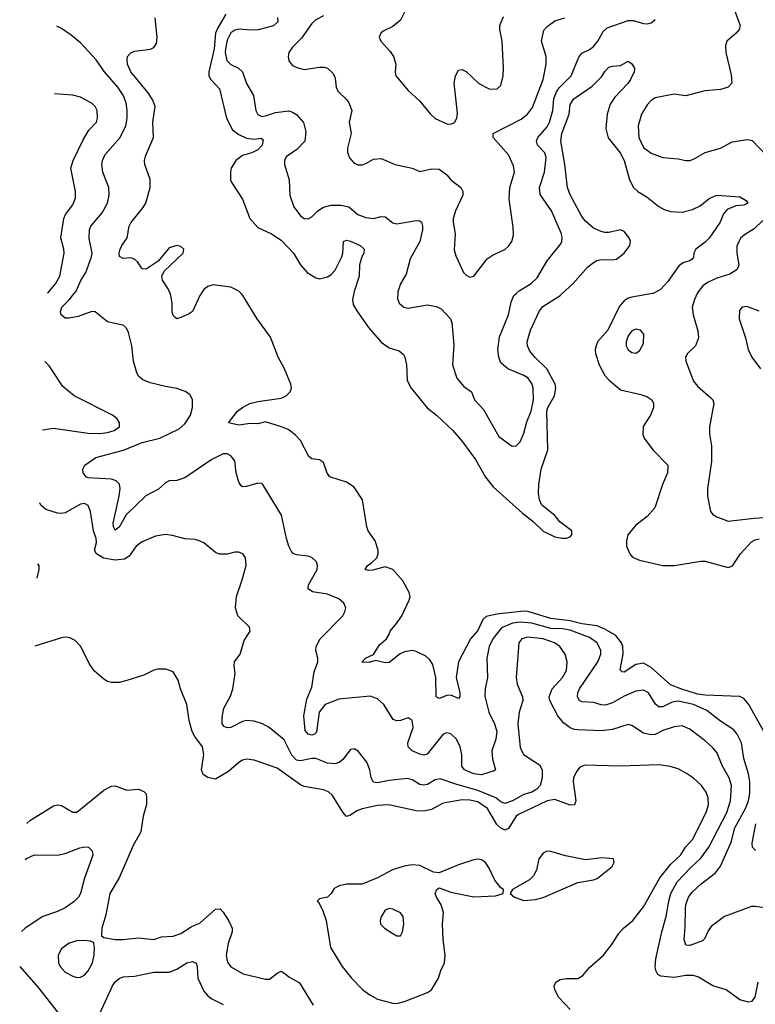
# Model space of a CAD drawing. Header units: inches. Extents: x 1839270 to 1929235, y 762242 to 910350.
# Tile 270 of 362: x 1842114 to 1845930, y 886315 to 891421. Entities that reach past the tile are written whole.
import ezdxf

# ---------------------------------------------------------------- set-up
doc = ezdxf.new("R2010")
doc.units = ezdxf.units.IN
doc.header["$MEASUREMENT"] = 0
doc.layers.add('B8848', color=7, linetype='Continuous')
doc.layers.add('B8849', color=7, linetype='Continuous')

msp = doc.modelspace()

# ---------------------------------------------------------------- linework, layer by layer
at = {"layer": 'B8848', "color": 5}
for points, elevation in [([(1846030, 886807.3), (1845930, 886822.8), (1845910, 886821.8), (1845770, 886769.9), (1845701.3, 886718.7), (1845685, 886695), (1845666.4, 886653.6), (1845656.5, 886643.5), (1845590, 886619.2), (1845570, 886621.6), (1845560.9, 886650), (1845567.1, 886712.9), (1845568.5, 886810), (1845570, 886830.4), (1845583.4, 886870), (1845603.5, 886896.5), (1845650, 886939.8), (1845723.3, 886996.7), (1845749.4, 887030.6), (1845804.6, 887155.4), (1845824, 887230), (1845879.9, 887330), (1845894.9, 887370), (1845902.1, 887410), (1845902.2, 887470), (1845895.5, 887510), (1845870.9, 887590), (1845858.9, 887670), (1845835.8, 887715.8), (1845818, 887738), (1845750, 887783.2), (1845678.6, 887838.6), (1845609.7, 887870), (1845530, 887886.4), (1845498.7, 887881.3), (1845450, 887857.7), (1845430, 887856.8), (1845411.7, 887871.7), (1845375.8, 887930), (1845350, 887943.4), (1845310, 887938.5), (1845250, 887912.5), (1845190, 887878), (1845153.2, 887866.8), (1845130, 887868.2), (1845090, 887880.4), (1845030, 887883.4), (1845017.4, 887890), (1845007.2, 887910), (1845009.2, 887930), (1845018, 887950), (1845112.5, 888090), (1845128.9, 888130), (1845128.9, 888150), (1845110, 888188.4), (1845070, 888217.4), (1844970, 888254.7), (1844930, 888262), (1844870, 888264.4), (1844770, 888290.7), (1844710, 888296.3), (1844670, 888290.9), (1844613.4, 888266.6), (1844568, 888210), (1844549.4, 888170), (1844536.8, 888110), (1844541.5, 888010), (1844528.4, 887950), (1844527.1, 887912.9), (1844547.4, 887830), (1844577, 887770), (1844589.5, 887730), (1844583.5, 887690), (1844563.3, 887630), (1844566.5, 887586.5), (1844583, 887530), (1844575.3, 887524.7), (1844510, 887504.4), (1844470, 887509.9), (1844422.4, 887530), (1844407.8, 887550), (1844408.1, 887610), (1844399.5, 887650), (1844379.4, 887690), (1844350, 887718.2), (1844330, 887723.1), (1844310, 887715.6), (1844227.4, 887612.6), (1844210, 887607.4), (1844190, 887611.2), (1844149.7, 887630), (1844129.8, 887650), (1844128.2, 887670), (1844154.7, 887750), (1844150, 887786), (1844130, 887799.5), (1844090, 887786), (1844070, 887784.2), (1844052.2, 887792.2), (1844002.2, 887870), (1843970, 887898), (1843933, 887913), (1843770, 887896.8), (1843698.9, 887870), (1843667.1, 887830), (1843653.9, 887726.1), (1843644, 887716), (1843630, 887710.8), (1843610, 887714.8), (1843595.4, 887735.4), (1843588.1, 887810), (1843603, 887897), (1843630, 887959.3), (1843641, 888039), (1843660.5, 888090), (1843660.7, 888110), (1843649.6, 888150), (1843651.5, 888170), (1843672.6, 888210), (1843789.7, 888330), (1843801.1, 888350), (1843805.1, 888370), (1843795.2, 888395.2), (1843770, 888417.4), (1843710, 888441), (1843633.7, 888453.7), (1843609.7, 888469.7), (1843613, 888490), (1843657.7, 888570), (1843659.7, 888590), (1843653.6, 888610), (1843630, 888631.6), (1843610, 888638.7), (1843550, 888644.7), (1843532.5, 888652.5), (1843523.5, 888663.5), (1843509.8, 888689.8), (1843498.5, 888730), (1843471.4, 888851.4), (1843376, 889010), (1843370, 889015.1), (1843350, 889016.9), (1843290, 888999.7), (1843270, 888998.7), (1843263.1, 889003.1), (1843250, 889022.7), (1843237.2, 889070), (1843230, 889133.6), (1843210, 889159.7), (1843190, 889169.7), (1843170, 889169.7), (1843110, 889139.3), (1842970, 889045.1), (1842930, 889031.8), (1842890, 889029.7), (1842870, 889019.1), (1842833.2, 888986.8), (1842767.9, 888952.1), (1842666.3, 888853.7), (1842630, 888788.5), (1842610, 888773.3), (1842599.8, 888790), (1842598.4, 888810), (1842629.8, 888950), (1842635.3, 888990), (1842631.7, 889011.7), (1842614.5, 889030), (1842590, 889038), (1842470, 889045.3), (1842459.5, 889050), (1842442.9, 889070), (1842442, 889090), (1842452.3, 889110), (1842509.2, 889150.8), (1842651.9, 889188.1), (1842750, 889227.6), (1842841.3, 889250), (1842941.7, 889298.3), (1842970, 889324.5), (1842999.3, 889370), (1843011.3, 889410), (1843011.3, 889451.3), (1842996.6, 889476.6), (1842972.7, 889492.7), (1842928.4, 889508.4), (1842870, 889517.7), (1842790, 889538), (1842752.9, 889552.9), (1842732.3, 889570), (1842722, 889590), (1842704.5, 889650), (1842695.6, 889730), (1842678.3, 889798.3), (1842670, 889817.2), (1842654.5, 889834.5), (1842570, 889853), (1842505.4, 889905.4), (1842487.6, 889907.6), (1842417.7, 889882.3), (1842370, 889872.2), (1842350, 889872.3), (1842329.9, 889889.9), (1842325.7, 889905.7), (1842333.4, 889930), (1842371.4, 889968.6), (1842395.9, 890000)], 640), ([(1843054.6, 890000), (1843050, 889993.7), (1843010, 889907.6), (1842990, 889893), (1842950, 889875.8), (1842930, 889869.6), (1842918, 889878), (1842910, 889886.6), (1842905.6, 889905.6), (1842905, 889950), (1842897.8, 889990), (1842893.8, 890000)], 620), ([(1845972.7, 887732.7), (1845896.1, 887870), (1845870, 887899.8), (1845850, 887911.4), (1845670, 887917.7), (1845630, 887923.5), (1845543.1, 887950), (1845490, 887972.1), (1845390, 888060.7), (1845350, 888083.7), (1845310, 888076.1), (1845250, 888037.4), (1845239.5, 888039.5), (1845228.9, 888048.9), (1845245, 888130), (1845242.6, 888170), (1845235.8, 888190), (1845206.6, 888226.6), (1845150, 888259.8), (1845110, 888276.8), (1845030, 888287.5), (1844970, 888303.8), (1844870, 888316), (1844750, 888352.5), (1844730, 888354), (1844590, 888338.1), (1844534.1, 888325.9), (1844517, 888310), (1844490, 888253.3), (1844452.8, 888210), (1844390.7, 888090), (1844377.8, 888010), (1844396.8, 887930), (1844396.9, 887910), (1844390, 887900.5), (1844350, 887917), (1844330, 887916.5), (1844290, 887900.8), (1844274.7, 887910), (1844273.6, 888010), (1844257.3, 888077.3), (1844241.5, 888101.5), (1844220.3, 888120.3), (1844170, 888143.5), (1844149.8, 888149.8), (1844110, 888142.2), (1844087.8, 888132.2), (1844030, 888087.6), (1844010, 888086), (1843962.4, 888097.6), (1843927.6, 888087.6), (1843888.9, 888088.9), (1843908, 888110), (1843950, 888128.2), (1843980.7, 888179.3), (1844017.4, 888210), (1844029.7, 888230), (1844035.1, 888250), (1844069.6, 888290), (1844096.3, 888330), (1844134.7, 888410), (1844138.8, 888430), (1844134.7, 888450), (1844102.2, 888510), (1844050, 888569.8), (1844010, 888583.2), (1843945.3, 888565.3), (1843924.1, 888564.1), (1843906.3, 888570), (1843918.5, 888590), (1843938.2, 888601.8), (1843966.8, 888630), (1843973.6, 888650), (1843973, 888670), (1843957.9, 888717.9), (1843921.5, 888770), (1843914.8, 888790), (1843893, 888930), (1843850, 888996), (1843810, 889021.7), (1843722.9, 889050), (1843709.8, 889069.8), (1843690, 889124.5), (1843670, 889138.3), (1843630, 889143.5), (1843614.7, 889154.7), (1843570, 889239.1), (1843545.5, 889265.5), (1843510, 889293), (1843471.8, 889310), (1843390, 889335), (1843350, 889325.7), (1843310, 889326.5), (1843250, 889318.5), (1843198, 889330), (1843244.2, 889390), (1843269.7, 889410), (1843308, 889430), (1843350, 889440.5), (1843470, 889457.8), (1843496.3, 889470), (1843517.2, 889490), (1843524.8, 889510), (1843520.6, 889530), (1843486.9, 889610), (1843454.7, 889670), (1843415, 889775), (1843345.6, 889870), (1843272.3, 889990), (1843262.7, 890000)], 620), ([(1843846.6, 890000), (1843840.7, 889970), (1843844.2, 889944.2), (1843863.2, 889910), (1843923.9, 889823.9), (1843990, 889749.1), (1844030, 889719.6), (1844083.1, 889703.1), (1844105.1, 889685.1), (1844112.7, 889670), (1844121.1, 889630), (1844124.6, 889550), (1844145, 889510), (1844227.8, 889407.8), (1844276.9, 889370), (1844361.3, 889290), (1844411.1, 889231.1), (1844479.2, 889139.2), (1844530, 889049.1), (1844570, 888997.8), (1844721.8, 888861.8), (1844778.6, 888818.6), (1844830, 888767.8), (1844890, 888738.9), (1844927.2, 888732.8), (1844950, 888732), (1844970, 888739.3), (1844978.7, 888750), (1844978, 888770), (1844916.7, 888816.7), (1844889.8, 888850), (1844822.9, 888902.9), (1844809.9, 888929.9), (1844804.8, 888964.8), (1844806.9, 889010), (1844819.8, 889090), (1844853.8, 889190), (1844849.2, 889390), (1844854.2, 889410), (1844887.7, 889470), (1844894.7, 889510), (1844891.4, 889530), (1844848.7, 889610), (1844788.3, 889668.3), (1844761.3, 889701.3), (1844748.1, 889730), (1844747.4, 889750), (1844764.7, 889810), (1844810.3, 889910), (1844827.3, 889932.7), (1844917.5, 889990), (1844928.6, 890000)], 620), ([(1844075.6, 890000), (1844074.7, 889974.7), (1844083.1, 889950), (1844107.3, 889930), (1844130, 889925.5), (1844230, 889941.8), (1844274.1, 889934.1), (1844300.6, 889920.6), (1844348.9, 889870), (1844356.2, 889850), (1844365.7, 889734.3), (1844359.3, 889630), (1844382.2, 889562.2), (1844418.1, 889518.1), (1844457.1, 889490), (1844473.1, 889450), (1844519.3, 889399.3), (1844599.4, 889259.4), (1844668.8, 889208.8), (1844690, 889210.5), (1844710, 889230.7), (1844730, 889276.3), (1844745.5, 889334.5), (1844766.6, 889390), (1844779.4, 889450), (1844777.1, 889510), (1844770, 889534.5), (1844750, 889562.6), (1844730, 889575.3), (1844646.6, 889610), (1844610, 889642), (1844599.1, 889670), (1844594.2, 889710), (1844603.7, 889776.3), (1844649.8, 889890), (1844663.9, 889956.1), (1844678.2, 889990), (1844689.4, 890000)], 640), ([(1845396.5, 890000), (1845290, 889981.8), (1845270, 889976.1), (1845250, 889963.2), (1845225.5, 889934.5), (1845165, 889810), (1845112.3, 889750), (1845103.9, 889730), (1845099.5, 889710), (1845101.3, 889690), (1845120.4, 889630), (1845150, 889574.7), (1845170, 889552.8), (1845230, 889500.7), (1845337.1, 889477.1), (1845366.9, 889466.9), (1845393, 889450), (1845401.6, 889430), (1845401.3, 889410), (1845386.7, 889370), (1845349, 889311), (1845347.2, 889270), (1845353.7, 889250), (1845398.4, 889190), (1845476.1, 889110), (1845474.2, 889070), (1845448, 889010), (1845408.9, 888890), (1845370, 888843.5), (1845310, 888799.7), (1845268.8, 888750), (1845261.5, 888718.5), (1845262.1, 888690), (1845278.4, 888650), (1845293.9, 888633.9), (1845330, 888618.1), (1845450, 888590.9), (1845510.6, 888589.4), (1845646.9, 888613.1), (1845670, 888613.4), (1845790, 888579.8), (1845811.8, 888588.2), (1845854.1, 888650), (1845910, 888712.3), (1845930, 888723.5), (1845950, 888728.2)], 620), ([(1845629.2, 890000), (1845614.2, 889970), (1845603.5, 889930), (1845608.2, 889890), (1845632.8, 889807.2), (1845635.3, 889770), (1845619.5, 889730), (1845579.1, 889690), (1845568, 889670), (1845570.4, 889650), (1845610, 889545.5), (1845630, 889519.5), (1845700.2, 889460.2), (1845709.2, 889449.2), (1845714.9, 889430), (1845692.6, 889310), (1845692.8, 889272.8), (1845703.6, 889210), (1845703.6, 889130), (1845682, 888990), (1845681.5, 888950), (1845698.5, 888870), (1845710, 888854.9), (1845730, 888842), (1845790, 888820.3), (1845923.8, 888836.2), (1846064.8, 888844.8)], 640), ([(1845950, 889908.7), (1845886.6, 889933.4), (1845862.8, 889930), (1845847.6, 889912.4), (1845847.2, 889870), (1845879.5, 889770), (1845892.4, 889710), (1845912.7, 889670), (1845958, 889610)], 660), ([(1842232.4, 889293), (1842290, 889302.4), (1842470, 889277.1), (1842530, 889275.4), (1842570, 889279.8), (1842604.5, 889290), (1842631.2, 889310), (1842632.4, 889330), (1842619.1, 889350), (1842594.7, 889370), (1842396, 889470), (1842338.5, 889518.5), (1842266.1, 889626.1), (1842244.8, 889647.9)], 660), ([(1845943, 886430), (1845928.5, 886351.5), (1845910.4, 886329.6), (1845894.4, 886325.6), (1845850, 886338.5), (1845779.7, 886390), (1845710, 886410.6), (1845634.8, 886454.8), (1845610, 886463.8), (1845570, 886464.1), (1845510, 886454.6), (1845440.6, 886460.6), (1845424.5, 886470), (1845414.3, 886490), (1845411, 886511), (1845413.6, 886550), (1845444.9, 886690), (1845468.2, 886770), (1845480.9, 886850), (1845491.9, 886890), (1845525.4, 886950), (1845595.3, 887024.7), (1845647.5, 887072.5), (1845689, 887130), (1845782.9, 887310), (1845800.9, 887370), (1845805.9, 887450), (1845795, 887490), (1845760.2, 887550), (1845730, 887621.1), (1845710, 887645.3), (1845670, 887680.3), (1845590, 887741.4), (1845550, 887758.2), (1845510, 887753.6), (1845450, 887734.6), (1845410, 887714.5), (1845390, 887712), (1845350, 887720.3), (1845290, 887761), (1845270, 887765.7), (1845190, 887739.8), (1845130, 887733.3), (1845010, 887737.9), (1844990, 887740.2), (1844970, 887749.3), (1844935.1, 887775.1), (1844905.6, 887810), (1844864.2, 887890), (1844860.9, 887910), (1844875.8, 887950), (1844930, 888010.3), (1844950, 888046), (1844954.6, 888090), (1844943.8, 888130), (1844916.8, 888170), (1844887.6, 888190), (1844830, 888210.4), (1844750, 888219.4), (1844719, 888210), (1844703.5, 888190), (1844689.4, 888010), (1844695.2, 887975.2), (1844722, 887910), (1844724, 887890), (1844704.7, 887830), (1844698.6, 887770), (1844710, 887646), (1844727.2, 887610), (1844810, 887556.5), (1844824.9, 887530), (1844824.1, 887490), (1844814, 887450), (1844796.5, 887430), (1844770, 887414.6), (1844730, 887402), (1844670.6, 887369.4), (1844630, 887356.4), (1844610, 887364.7), (1844584.8, 887384.8), (1844490, 887423.6), (1844376, 887456), (1844295.6, 887484.4), (1844270, 887478), (1844230, 887454.5), (1844210, 887450.6), (1844190, 887454.6), (1844150, 887478.7), (1844126.5, 887486.5), (1844030, 887475.9), (1843970, 887463.5), (1843950, 887467.2), (1843936.9, 887490), (1843929.7, 887530.3), (1843914.2, 887570), (1843870, 887628), (1843850, 887639.6), (1843830, 887635.6), (1843790, 887584.7), (1843770.9, 887569.1), (1843750, 887562), (1843710, 887565.7), (1843650, 887589.2), (1843630, 887589.9), (1843570, 887576.8), (1843550, 887581.3), (1843526.6, 887606.6), (1843485.6, 887685.6), (1843407.8, 887750), (1843373.5, 887770), (1843330, 887783.4), (1843290, 887785.8), (1843270, 887781), (1843210, 887750.8), (1843190, 887747.6), (1843174.9, 887754.9), (1843163.9, 887770), (1843164.1, 887804.1), (1843173.8, 887850), (1843207.2, 887912.8), (1843220.5, 887950), (1843231.7, 888030), (1843226.2, 888070), (1843228.7, 888090), (1843257.3, 888130), (1843279, 888201), (1843309.7, 888250), (1843306, 888270), (1843246.3, 888330), (1843234, 888370), (1843238.3, 888430), (1843267.1, 888510), (1843288.2, 888590), (1843285.6, 888630), (1843271, 888651), (1843250, 888659.6), (1843230, 888659.6), (1843189.6, 888649.6), (1843150, 888649.6), (1843130, 888656.9), (1843070, 888707.3), (1843050, 888717), (1843024.2, 888724.2), (1842970, 888728.3), (1842906.4, 888746.4), (1842870, 888750.7), (1842817.7, 888742.3), (1842750, 888713.2), (1842718.9, 888690), (1842681.8, 888638.2), (1842657.1, 888622.9), (1842610, 888617.4), (1842547.9, 888627.9), (1842512.7, 888650), (1842502.3, 888670), (1842512.3, 888710), (1842511, 888730), (1842497.2, 888770), (1842481.7, 888870), (1842470, 888901.7), (1842450, 888912), (1842430, 888909), (1842350, 888864.1), (1842330, 888859.3), (1842310, 888861.4), (1842250, 888880.9), (1842223.9, 888903.9), (1842219.1, 888914.4)], 660), ([(1842205.3, 888524), (1842215.8, 888570), (1842215.1, 888590), (1842208, 888598.3)], 680), ([(1844970, 886287.6), (1844911.1, 886350), (1844889.7, 886390), (1844886.6, 886410), (1844894.5, 886430), (1844917, 886443), (1844950, 886448.9), (1845010, 886449.2), (1845035.6, 886464.4), (1845070, 886506), (1845142.4, 886570), (1845189.7, 886630), (1845219.9, 886680.1), (1845246.9, 886710), (1845295.4, 886750), (1845350, 886820.3), (1845435.2, 886970), (1845490, 887039), (1845543.9, 887090), (1845568.2, 887130), (1845604.2, 887170), (1845675.9, 887310), (1845687.7, 887350), (1845685.1, 887385.1), (1845674.8, 887414.8), (1845650.9, 887450), (1845610, 887487.2), (1845572.5, 887512.5), (1845530, 887535.5), (1845488.5, 887548.5), (1845430, 887556.2), (1845230, 887549.2), (1845044.3, 887555.7), (1845017.8, 887542.2), (1845000.7, 887519.3), (1844987.6, 887490), (1844984.8, 887470), (1844999.2, 887370), (1844991.7, 887350), (1844970, 887347.2), (1844890, 887376.3), (1844850, 887370.6), (1844701.4, 887298.6), (1844689.6, 887290), (1844650, 887226.5), (1844630, 887218.2), (1844610, 887227.4), (1844590, 887247.8), (1844541.5, 887330), (1844490, 887364.9), (1844450, 887374), (1844410, 887374.8), (1844310, 887357.9), (1844250, 887325), (1844210, 887315.8), (1844170, 887318), (1844028.5, 887348.5), (1843970, 887346), (1843890, 887328.7), (1843862.6, 887317.4), (1843830, 887295.1), (1843810, 887288.5), (1843790, 887311), (1843737.4, 887397.4), (1843716.2, 887416.2), (1843690, 887427), (1843590, 887444.1), (1843570, 887453.4), (1843450, 887539), (1843330, 887581), (1843290, 887585.4), (1843270, 887580.5), (1843250, 887568.3), (1843197.9, 887522.1), (1843130, 887482.4), (1843090, 887491.4), (1843066, 887506), (1843057.2, 887530), (1843069.2, 887610), (1843062.1, 887650), (1843023.2, 887703.2), (1843009.2, 887730), (1842993.9, 887786.1), (1842980.9, 887870), (1842948.3, 887950), (1842935.6, 887995.6), (1842910, 888039), (1842872, 888052), (1842830, 888052), (1842810, 888047.3), (1842757.6, 888022.4), (1842670, 887993.6), (1842630, 887984.1), (1842590, 887983.1), (1842570, 887988.8), (1842550, 888001.5), (1842502.8, 888042.8), (1842477.3, 888077.3), (1842430, 888171.8), (1842400.9, 888200.9), (1842374.6, 888214.6), (1842350, 888218.9), (1842330, 888214.3), (1842193, 888172.8)], 680), ([(1842151.5, 887252.6), (1842170, 887269.2), (1842290, 887344.4), (1842310, 887349.1), (1842330, 887346.3), (1842390, 887310.5), (1842410, 887310.5), (1842550, 887426), (1842590, 887445.2), (1842610, 887447.6), (1842670, 887425.6), (1842730.2, 887430.2), (1842758.4, 887418.4), (1842767.6, 887407.6), (1842771.4, 887391.4), (1842771.5, 887351.5), (1842754.9, 887290), (1842742, 887210), (1842702.1, 887137.9), (1842629.3, 886970), (1842582.3, 886890), (1842561.4, 886778.6), (1842539.3, 886710), (1842538, 886670), (1842550, 886661), (1842610.3, 886650.3), (1842650.3, 886650.3), (1842730, 886659.3), (1842809.7, 886650.3), (1842850, 886664.9), (1842910, 886667.7), (1842950, 886681.3), (1843003.1, 886716.9), (1843050, 886737.5), (1843130, 886808.4), (1843153.4, 886810), (1843170, 886793.4), (1843197.6, 886750), (1843216, 886710), (1843215.7, 886690), (1843195.5, 886630), (1843185.1, 886570), (1843192.7, 886532.7), (1843209.2, 886509.2), (1843273.1, 886473.1), (1843390, 886444.5), (1843410, 886445.2), (1843450, 886476.9), (1843470, 886485.8), (1843490, 886474.5), (1843510, 886458.1), (1843565.9, 886425.9), (1843637.3, 886310)], 680), ([(1845933.1, 887113.1), (1845930, 887113.8), (1845915.6, 887130), (1845913.5, 887150), (1845932.5, 887250)], 620), ([(1842142, 887066), (1842150, 887071.5), (1842190, 887090.2), (1842310, 887088.4), (1842350, 887097.1), (1842426.6, 887126.6), (1842450, 887131.6), (1842470.2, 887130.2), (1842490, 887110.7), (1842492.7, 887087.3), (1842450.9, 886969.1), (1842429.1, 886890), (1842418.5, 886870), (1842394.6, 886845.4), (1842350, 886814.8), (1842310, 886795.8), (1842234, 886770), (1842142.6, 886710), (1842123.1, 886693.1)], 660), ([(1842530, 886267.3), (1842595.4, 886410), (1842610, 886431.4), (1842630, 886448.1), (1842650, 886457.8), (1842710, 886460.7), (1842810, 886482.2), (1842890, 886480.7), (1842930, 886496.9), (1842981.6, 886530), (1843010, 886537.3), (1843030, 886527.3), (1843035.2, 886510), (1843038.9, 886450), (1843070, 886382.6), (1843090, 886358.9), (1843110, 886343.6), (1843170, 886313.4)], 660), ([(1842113.9, 886510.7), (1842210, 886402.4), (1842312.6, 886272.6)], 660)]:
    msp.add_lwpolyline(points, dxfattribs=dict(at, elevation=elevation))
for points, elevation in [([(1845310, 889816.3), (1845290, 889807.6), (1845270, 889782), (1845259.6, 889750), (1845261.1, 889730), (1845270, 889708.2), (1845290, 889694.9), (1845310, 889690.5), (1845330, 889703), (1845350, 889741), (1845351.1, 889790), (1845335.1, 889810)], 640), ([(1844850, 887109.7), (1844830, 887099.2), (1844808, 887070), (1844794.9, 887010), (1844779.3, 886980.7), (1844759.2, 886960.8), (1844671, 886910), (1844658, 886890), (1844681, 886870), (1844730, 886853.7), (1844790, 886857.4), (1844830, 886869.1), (1845010, 886946), (1845090, 886959.6), (1845110, 886967.9), (1845187, 887030), (1845198, 887050), (1845194, 887070), (1845134.8, 887074.8), (1845050, 887063.5), (1844944.9, 887084.9), (1844870, 887107.2)], 720), ([(1844490, 887067.4), (1844470, 887063.5), (1844390, 887037.6), (1844290, 886995.8), (1844260.1, 887000.1), (1844190, 887034.5), (1844150, 887038.1), (1844108.9, 887031.1), (1844047.3, 887012.7), (1843970, 886969.8), (1843890, 886938), (1843810, 886937.7), (1843771.3, 886928.7), (1843744.9, 886915.1), (1843730.3, 886889.7), (1843710.6, 886870), (1843670, 886861.6), (1843657.1, 886850), (1843664.2, 886844.2), (1843684.5, 886804.5), (1843703.7, 886750), (1843726.9, 886610), (1843786.8, 886510), (1843834.7, 886450), (1843894.3, 886390), (1843930, 886363.2), (1843970, 886341.6), (1844050, 886320.2), (1844070, 886318.6), (1844110, 886329.2), (1844230, 886375.8), (1844250.5, 886389.5), (1844287.2, 886450), (1844298, 886490), (1844317.6, 886530), (1844321.8, 886570), (1844310.8, 886650), (1844307.7, 886730), (1844312.9, 886790), (1844300.8, 886830), (1844276.3, 886870), (1844270, 886889), (1844277.2, 886910), (1844290, 886918), (1844350, 886896.5), (1844470, 886872.2), (1844582, 886878), (1844622, 886890), (1844624, 886910), (1844610, 886919.3), (1844578.3, 886958.3), (1844550, 887020.5), (1844530.7, 887050), (1844510, 887063.9)], 720), ([(1844030, 886811.3), (1844010, 886802.4), (1843990, 886769.2), (1843984, 886750), (1843986.2, 886730), (1844006.2, 886710), (1844050, 886681.3), (1844070, 886670.3), (1844090, 886669.2), (1844099.7, 886690), (1844106, 886730), (1844103.1, 886770), (1844090, 886789.6), (1844050, 886807.6)], 740), ([(1842445.8, 886645.8), (1842410, 886643.1), (1842370, 886632), (1842330, 886602), (1842313.4, 886570), (1842315.2, 886530), (1842323.6, 886510), (1842350, 886481.5), (1842390, 886460.3), (1842410, 886453.7), (1842430, 886455.3), (1842450, 886466.7), (1842470, 886488.5), (1842490.8, 886530), (1842500.5, 886570), (1842502.7, 886610), (1842499, 886630), (1842496, 886636), (1842482, 886642)], 680)]:
    msp.add_lwpolyline(points, close=True, dxfattribs=dict(at, elevation=elevation))
at = {"layer": 'B8849', "color": 5}
for points, elevation in [([(1844126.2, 891490), (1844090, 891418), (1844050, 891386), (1843998.8, 891361.2), (1843986.8, 891350), (1843978.8, 891330), (1843987.3, 891310), (1844036.4, 891256.4), (1844053.4, 891230), (1844064.6, 891190), (1844061.3, 891150), (1844066, 891130), (1844130, 891053.4), (1844190, 890998.8), (1844245.5, 890930), (1844269, 890909), (1844330, 890880.5), (1844350, 890879.1), (1844370, 890886.8), (1844382, 890910), (1844384.9, 890935.1), (1844368.5, 891091.5), (1844375.1, 891130), (1844390, 891158.8), (1844410, 891162), (1844430, 891152.7), (1844496.4, 891090), (1844550, 891062.3), (1844590, 891060.3), (1844610, 891078.8), (1844622.6, 891130), (1844623.9, 891170), (1844617.8, 891310), (1844605.3, 891370), (1844605.3, 891390), (1844623.2, 891436.8)], 680), ([(1845821.5, 891470), (1845851.3, 891390), (1845846, 891370), (1845830.2, 891350), (1845782, 891310), (1845774.8, 891285.2), (1845777.4, 891250), (1845805.2, 891134.8), (1845808, 891092), (1845790.2, 891069.8), (1845750, 891058.7), (1845668.1, 891051.9), (1845570, 891025.1), (1845510, 891034), (1845410, 891015.8), (1845390, 891002), (1845370, 890979.7), (1845339.3, 890930), (1845323.2, 890870), (1845326.2, 890810), (1845350, 890757.4), (1845390, 890728.2), (1845450, 890706.7), (1845530, 890699.5), (1845570, 890690.3), (1845590, 890690.3), (1845610, 890696.9), (1845670, 890731.7), (1845750, 890755.2), (1845810, 890786.4), (1845890, 890799.1), (1845913.4, 890793.4), (1845990, 890714.3)], 640), ([(1842893.8, 890000), (1842884.1, 890024.1), (1842855.1, 890070), (1842851.3, 890090), (1842864.1, 890115.9), (1842961.7, 890210), (1842966.3, 890230), (1842950, 890245.1), (1842929.7, 890249.7), (1842890, 890236.8), (1842831.6, 890168.4), (1842770, 890126.6), (1842750, 890128), (1842724.9, 890164.9), (1842710, 890178.5), (1842690, 890185.8), (1842650, 890182.4), (1842632, 890192), (1842629.7, 890210), (1842634.7, 890230), (1842643.1, 890250), (1842670.7, 890290), (1842682.4, 890350), (1842690, 890368), (1842754.1, 890445.9), (1842768.8, 890470), (1842791.5, 890550), (1842791.2, 890591.2), (1842763, 890670), (1842761.3, 890690), (1842766.3, 890713.7), (1842808.5, 890810), (1842804.6, 890890), (1842815.9, 890970), (1842803.8, 891003.8), (1842780.9, 891040.9), (1842689.9, 891150), (1842673.3, 891190), (1842670.8, 891210), (1842674, 891230), (1842690.8, 891249.2), (1842710, 891256.5), (1842792.8, 891267.2), (1842810, 891275.5), (1842823.5, 891296.5), (1842826.8, 891330), (1842816.2, 891430)], 620), ([(1843183.4, 891450), (1843141.4, 891378.6), (1843130.1, 891350), (1843123.6, 891270), (1843095.8, 891150), (1843095.9, 891130), (1843105.5, 891110), (1843150, 891061.3), (1843187.4, 890910), (1843217.8, 890850), (1843250, 890825.5), (1843290, 890806.7), (1843330, 890800.5), (1843366.4, 890806.4), (1843377.8, 890797.8), (1843372.5, 890770), (1843350, 890745), (1843318.7, 890730), (1843270, 890716.6), (1843234.5, 890690), (1843211.8, 890650), (1843207.4, 890630), (1843208.4, 890590), (1843214.2, 890574.2), (1843269.1, 890489.1), (1843307.2, 890390), (1843350, 890342.2), (1843421.1, 890310), (1843470, 890277.5), (1843533.7, 890210), (1843571, 890150), (1843605.8, 890110), (1843650, 890081.7), (1843670, 890077.4), (1843710, 890086.8), (1843730, 890099.7), (1843750, 890121.2), (1843785.4, 890190), (1843790.6, 890210), (1843794, 890270), (1843810, 890278), (1843830, 890272), (1843880.4, 890250), (1843896.1, 890236.1), (1843901.1, 890230), (1843899, 890210), (1843888.3, 890190), (1843877.2, 890150), (1843875.5, 890090), (1843848.8, 890011.2), (1843846.6, 890000)], 620), ([(1843451.7, 891431.7), (1843452.3, 891410), (1843430, 891388.6), (1843351.4, 891368.6), (1843314.2, 891365.8), (1843250, 891372.1), (1843230, 891366.6), (1843210, 891352.8), (1843190, 891313.7), (1843180.8, 891270), (1843179.8, 891250), (1843188.8, 891208.8), (1843210, 891187.5), (1843248.7, 891168.7), (1843269.4, 891149.4), (1843290.2, 891090), (1843327.2, 891027.2), (1843338.4, 890950), (1843350, 890928.2), (1843370, 890919), (1843390, 890921.4), (1843441.4, 890938.6), (1843510, 890947.2), (1843530, 890941.8), (1843549.4, 890929.4), (1843586.6, 890886.6), (1843599.1, 890839.1), (1843592.6, 890790), (1843552.3, 890747.7), (1843496.9, 890710), (1843487.1, 890690), (1843488.4, 890670), (1843511.1, 890590), (1843516.1, 890510), (1843535.6, 890450), (1843570, 890404.2), (1843590, 890388.9), (1843610, 890387.4), (1843630, 890398.3), (1843661.5, 890430), (1843690, 890448.4), (1843730, 890458.9), (1843779.2, 890459.2), (1843822, 890450), (1843868.5, 890410), (1843910, 890394.4), (1843950, 890390.2), (1843990, 890400.7), (1844010, 890397.6), (1844050, 890366.7), (1844070, 890362.8), (1844170, 890378.9), (1844190, 890377.1), (1844198, 890370), (1844204.2, 890350), (1844203.6, 890330), (1844189.2, 890270), (1844139.4, 890180.6), (1844118.4, 890101.6), (1844090.3, 890050), (1844076, 890010), (1844075.6, 890000)], 640), ([(1843690, 891441), (1843650, 891419.3), (1843630, 891401), (1843575.9, 891324.1), (1843530, 891278.9), (1843510.3, 891250), (1843506.2, 891230), (1843510, 891207.7), (1843530, 891182.4), (1843551.8, 891171.8), (1843590, 891162.8), (1843670, 891174.9), (1843693.9, 891173.9), (1843710.6, 891170), (1843740.8, 891140.8), (1843750, 891118), (1843755.5, 891070), (1843764.7, 891050), (1843810, 891006), (1843821.2, 890990), (1843836.5, 890950), (1843823.6, 890890), (1843833.4, 890830), (1843814.9, 890754.9), (1843814.4, 890734.4), (1843824.4, 890704.4), (1843850, 890676), (1843870, 890668.2), (1843890, 890668), (1843910, 890674), (1843950, 890697.1), (1843990, 890700.5), (1844061, 890670), (1844150, 890650.3), (1844190, 890633.1), (1844250, 890646.5), (1844290, 890645.3), (1844330, 890616.1), (1844350.2, 890590.2), (1844403.1, 890550), (1844413, 890530), (1844413.5, 890510), (1844375, 890430), (1844363.5, 890390), (1844362.4, 890370), (1844372.9, 890310), (1844367.6, 890227.6), (1844375.8, 890195.8), (1844417.1, 890110), (1844430, 890095.5), (1844450, 890085.5), (1844470, 890090.6), (1844539.6, 890180.4), (1844570, 890201.5), (1844630, 890228.8), (1844650, 890246.4), (1844666.3, 890270), (1844676.4, 890303.6), (1844674.6, 890345.4), (1844653.2, 890490), (1844657, 890550), (1844680.4, 890630), (1844676.6, 890663.4), (1844650, 890719.1), (1844571.1, 890810), (1844569.7, 890830), (1844715.2, 890904.8), (1844749, 890931), (1844774.5, 890965.5), (1844830.5, 891110), (1844846, 891190), (1844844.4, 891230), (1844821.5, 891310), (1844833.5, 891366.5), (1844850, 891384.4), (1844890, 891414), (1844942, 891430)], 660), ([(1844689.4, 890000), (1844705.5, 890014.5), (1844767.9, 890052.1), (1844798, 890082), (1844850, 890170.4), (1844921, 890259), (1844927.1, 890270), (1844928.7, 890290), (1844924.2, 890310), (1844872.8, 890430), (1844814.5, 890514.5), (1844810.6, 890550), (1844835.8, 890630), (1844845.7, 890705.7), (1844838, 890730), (1844800.9, 890770), (1844795.5, 890790), (1844802.3, 890810), (1844850, 890865.2), (1844861.7, 890890), (1844880.4, 890950), (1844885.8, 891010), (1844897.4, 891042.6), (1844913.2, 891066.8), (1844975.3, 891130), (1845014.5, 891225.5), (1845030, 891246.3), (1845070, 891265.6), (1845090, 891282.2), (1845114, 891310), (1845140.7, 891359.3), (1845162.5, 891377.5), (1845270, 891417.2), (1845297, 891417), (1845350, 891400.3), (1845370, 891399), (1845390, 891404.9), (1845410, 891421.5)], 640), ([(1842395.9, 890000), (1842406.4, 890013.6), (1842431.2, 890068.8), (1842456.5, 890110), (1842487.3, 890190), (1842489.9, 890210), (1842474.8, 890285.2), (1842476.1, 890330), (1842482.2, 890350), (1842541.1, 890418.9), (1842568.8, 890470), (1842577.4, 890510), (1842576.8, 890550), (1842545.8, 890630), (1842539.3, 890670), (1842543.1, 890690), (1842558, 890722), (1842635, 890810), (1842664.1, 890870), (1842671.4, 890910), (1842671.3, 890950), (1842666.1, 890990), (1842651, 891030), (1842623.4, 891070), (1842553.5, 891150), (1842510, 891212), (1842430, 891300.5), (1842380.5, 891340.5), (1842330, 891374.7), (1842306, 891387.5)], 640), ([(1844928.6, 890000), (1844984.1, 890050), (1845061.7, 890138.3), (1845083.1, 890156.9), (1845108.7, 890171.3), (1845130, 890177.3), (1845190, 890174.8), (1845210, 890178.9), (1845249.2, 890210), (1845279.4, 890250), (1845282.9, 890270), (1845276.2, 890290), (1845250, 890322.9), (1845230, 890331.3), (1845170, 890317.5), (1845150, 890316.2), (1845130, 890321.5), (1845090, 890340.3), (1845050, 890376), (1845030, 890400.4), (1844970, 890511.6), (1844956.5, 890550), (1844941.9, 890670), (1844921.2, 890790), (1844926.4, 890830), (1844964.4, 890930), (1844970, 890980.3), (1844987.9, 891010), (1845083.9, 891076.1), (1845134.1, 891125.9), (1845150, 891152.4), (1845170, 891173.7), (1845190, 891180.3), (1845230, 891182.4), (1845270, 891206), (1845290, 891190.8), (1845304, 891170), (1845303.5, 891163.5), (1845302, 891150), (1845282.6, 891110), (1845268.5, 891090), (1845200.6, 891019.4), (1845177.4, 890982.6), (1845161.1, 890930), (1845155.6, 890855.6), (1845167.1, 890807.1), (1845228.5, 890730), (1845250.1, 890690), (1845277.1, 890590), (1845297.6, 890550), (1845320.3, 890530), (1845370, 890500.2), (1845430, 890451.8), (1845456.6, 890436.6), (1845490, 890425.8), (1845550, 890422.9), (1845604.1, 890435.9), (1845644.4, 890455.6), (1845690, 890493.8), (1845730, 890510.3), (1845850, 890502.8), (1845883.6, 890483.6), (1845892, 890470), (1845870, 890459), (1845830, 890456), (1845783.4, 890436.6), (1845765.9, 890414.1), (1845748.7, 890370), (1845690, 890287.8), (1845670, 890266.6), (1845622, 890230), (1845611.7, 890210), (1845610, 890189.2), (1845602, 890178), (1845590.8, 890170), (1845559, 890161), (1845534.6, 890145.4), (1845476.9, 890063.1), (1845438.2, 890021.8), (1845399.5, 890000.5), (1845396.5, 890000)], 620), ([(1842257.4, 890003.6), (1842264.7, 890010), (1842299.4, 890050), (1842321.5, 890090), (1842344, 890210), (1842343.4, 890230), (1842327.9, 890290), (1842343.2, 890390), (1842350.8, 890410), (1842390, 890461.1), (1842403.4, 890496.6), (1842403.7, 890530), (1842379.9, 890650), (1842391.2, 890690), (1842442.8, 890797.2), (1842473, 890847), (1842512.1, 890890), (1842518.2, 890910), (1842515.3, 890950), (1842505.4, 890970), (1842490, 890985.4), (1842430, 891019.1), (1842390, 891029.8), (1842293.7, 891036.5)], 660), ([(1845970, 890378.4), (1845923.8, 890336.2), (1845874.5, 890305.5), (1845853.1, 890286.9), (1845833.7, 890246.3), (1845833.5, 890210), (1845844.5, 890150), (1845835.3, 890124.7), (1845798.8, 890101.2), (1845730, 890079.5), (1845681.8, 890058.2), (1845658.7, 890041.3), (1845634.2, 890010), (1845629.2, 890000)], 640), ([(1843262.7, 890000), (1843250, 890013.2), (1843210, 890033.5), (1843115.1, 890044.9), (1843090, 890037.8), (1843070, 890020.9), (1843054.6, 890000)], 620)]:
    msp.add_lwpolyline(points, dxfattribs=dict(at, elevation=elevation))

doc.saveas('drawing.dxf')
